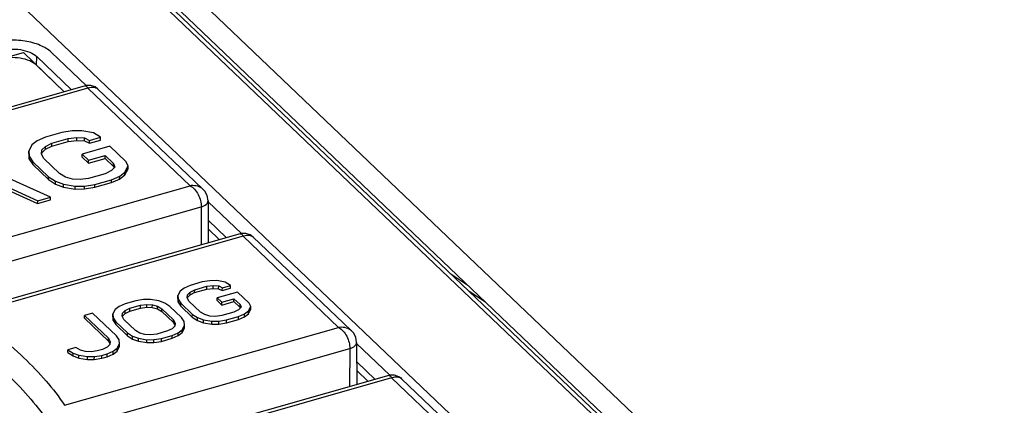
# Model space of a CAD drawing. Header units: millimetres. Extents: x 1117 to 38156, y -1945 to 7303.
# Tile 297 of 656: x 9686 to 9715, y 1463 to 1475. Entities that reach past the tile are written whole.
import ezdxf

# ---------------------------------------------------------------- set-up
doc = ezdxf.new("R2010")
doc.units = ezdxf.units.MM

msp = doc.modelspace()

# ---------------------------------------------------------------- linework, layer by layer
at = {"color": 7, "linetype": 'Continuous'}
for p, q in [((9661.542, 1503.237), (9743.76, 1424.821)), ((9667.151, 1497.026), (9708.935, 1457.174)), ((9704.171, 1457.412), (9662.997, 1496.683)), ((9667.333, 1496.547), (9707.767, 1457.982)), ((9708.021, 1457.902), (9667.586, 1496.467)), ((9675.6, 1470.913), (9685.617, 1473.759)), ((9685.617, 1473.759), (9686.828, 1472.604)), ((9686.007, 1473.386), (9686.011, 1473.641)), ((9686.011, 1473.641), (9687.037, 1472.663)), ((9687.474, 1472.786), (9686.447, 1473.765)), ((9686.007, 1473.386), (9686.828, 1472.604)), ((9687.442, 1472.778), (9678.03, 1470.104)), ((9687.479, 1472.787), (9687.442, 1472.778)), ((9687.524, 1472.705), (9678.162, 1470.045)), ((9690.545, 1469.824), (9687.524, 1472.705)), ((9690.674, 1469.96), (9687.819, 1472.683)), ((9686.759, 1471.397), (9686.268, 1471.258)), ((9687.063, 1471.445), (9686.759, 1471.397)), ((9687.344, 1471.447), (9687.063, 1471.445)), ((9687.686, 1471.391), (9687.344, 1471.447)), ((9687.897, 1471.258), (9687.686, 1471.391)), ((9685.871, 1471.029), (9685.777, 1470.848)), ((9686.027, 1471.15), (9685.871, 1471.029)), ((9686.268, 1471.258), (9686.027, 1471.15)), ((9686.268, 1470.988), (9686.455, 1471.079)), ((9686.454, 1470.994), (9686.945, 1471.134)), ((9686.454, 1470.994), (9686.455, 1471.079)), ((9686.455, 1471.079), (9686.946, 1471.219)), ((9686.945, 1471.134), (9686.946, 1471.219)), ((9686.945, 1471.134), (9687.194, 1471.166)), ((9686.946, 1471.219), (9687.195, 1471.251)), ((9687.194, 1471.166), (9687.195, 1471.251)), ((9687.194, 1471.166), (9687.42, 1471.153)), ((9687.195, 1471.251), (9687.421, 1471.238)), ((9687.42, 1471.153), (9687.421, 1471.238)), ((9687.42, 1471.153), (9687.568, 1471.08)), ((9687.421, 1471.238), (9687.569, 1471.165)), ((9687.568, 1471.08), (9687.895, 1471.173)), ((9687.568, 1471.08), (9687.569, 1471.165)), ((9687.569, 1471.165), (9687.897, 1471.258)), ((9687.895, 1471.173), (9687.897, 1471.258)), ((9685.776, 1470.763), (9685.777, 1470.848)), ((9685.776, 1470.763), (9685.791, 1470.613)), ((9685.777, 1470.848), (9685.793, 1470.698)), ((9686.151, 1470.762), (9686.167, 1470.882)), ((9686.221, 1470.627), (9686.151, 1470.762)), ((9686.161, 1470.76), (9686.165, 1470.797)), ((9686.165, 1470.797), (9686.267, 1470.903)), ((9686.167, 1470.882), (9686.268, 1470.988)), ((9686.267, 1470.903), (9686.454, 1470.994)), ((9686.267, 1470.903), (9686.268, 1470.988)), ((9687.357, 1470.673), (9687.359, 1470.758)), ((9688.177, 1470.99), (9687.359, 1470.758)), ((9687.359, 1470.758), (9687.546, 1470.58)), ((9687.546, 1470.58), (9688.036, 1470.719)), ((9688.035, 1470.634), (9688.036, 1470.719)), ((9688.036, 1470.719), (9688.286, 1470.481)), ((9688.644, 1470.545), (9688.177, 1470.99)), ((9685.791, 1470.613), (9685.793, 1470.698)), ((9685.791, 1470.613), (9685.893, 1470.449)), ((9685.793, 1470.698), (9685.894, 1470.534)), ((9685.893, 1470.449), (9685.894, 1470.534)), ((9685.893, 1470.449), (9686.36, 1470.004)), ((9685.894, 1470.534), (9686.361, 1470.089)), ((9686.688, 1470.182), (9686.221, 1470.627)), ((9687.357, 1470.673), (9687.544, 1470.495)), ((9687.544, 1470.495), (9688.035, 1470.634)), ((9687.544, 1470.495), (9687.546, 1470.58)), ((9688.035, 1470.634), (9688.284, 1470.396)), ((9688.284, 1470.396), (9688.286, 1470.481)), ((9688.286, 1470.481), (9688.325, 1470.377)), ((9688.714, 1470.41), (9688.644, 1470.545)), ((9686.867, 1470.078), (9686.688, 1470.182)), ((9688.036, 1470.179), (9687.545, 1470.04)), ((9688.223, 1470.271), (9688.036, 1470.179)), ((9688.325, 1470.377), (9688.223, 1470.271)), ((9688.284, 1470.396), (9688.301, 1470.352)), ((9688.463, 1470.023), (9688.619, 1470.145)), ((9688.465, 1470.108), (9688.621, 1470.23)), ((9688.619, 1470.145), (9688.713, 1470.325)), ((9688.619, 1470.145), (9688.621, 1470.23)), ((9688.621, 1470.23), (9688.714, 1470.41)), ((9688.713, 1470.325), (9688.714, 1470.41)), ((9684.951, 1469.881), (9686.041, 1469.381)), ((9686.423, 1469.49), (9685.216, 1470.033)), ((9686.36, 1470.004), (9686.361, 1470.089)), ((9686.36, 1470.004), (9686.57, 1469.871)), ((9686.361, 1470.089), (9686.571, 1469.956)), ((9686.57, 1469.871), (9686.571, 1469.956)), ((9686.57, 1469.871), (9686.804, 1469.783)), ((9686.571, 1469.956), (9686.805, 1469.868)), ((9686.804, 1469.783), (9686.805, 1469.868)), ((9686.805, 1469.868), (9687.148, 1469.811)), ((9687.07, 1470.02), (9686.867, 1470.078)), ((9687.296, 1470.007), (9687.07, 1470.02)), ((9687.545, 1470.04), (9687.296, 1470.007)), ((9687.428, 1469.814), (9687.732, 1469.861)), ((9687.731, 1469.777), (9688.222, 1469.916)), ((9687.731, 1469.777), (9687.732, 1469.861)), ((9687.732, 1469.861), (9688.223, 1470.001)), ((9688.222, 1469.916), (9688.463, 1470.023)), ((9688.222, 1469.916), (9688.223, 1470.001)), ((9688.223, 1470.001), (9688.465, 1470.108)), ((9688.463, 1470.023), (9688.465, 1470.108)), ((9690.926, 1469.72), (9690.674, 1469.96)), ((9681.985, 1467.392), (9690.545, 1469.824)), ((9684.949, 1469.796), (9686.04, 1469.296)), ((9686.804, 1469.783), (9687.146, 1469.726)), ((9687.146, 1469.726), (9687.148, 1469.811)), ((9687.146, 1469.726), (9687.427, 1469.729)), ((9687.148, 1469.811), (9687.428, 1469.814)), ((9687.427, 1469.729), (9687.428, 1469.814)), ((9687.427, 1469.729), (9687.731, 1469.777)), ((9686.04, 1469.296), (9686.422, 1469.405)), ((9686.04, 1469.296), (9686.041, 1469.381)), ((9686.041, 1469.381), (9686.423, 1469.49)), ((9686.422, 1469.405), (9686.423, 1469.49)), ((9691.076, 1469.38), (9691.083, 1468.135)), ((9692.061, 1468.411), (9691.076, 1469.35)), ((9682.421, 1466.798), (9690.874, 1469.2)), ((9690.874, 1469.2), (9690.868, 1468.074)), ((9691.079, 1468.807), (9691.623, 1468.288)), ((9692.028, 1468.403), (9683.796, 1466.065)), ((9691.081, 1468.547), (9691.414, 1468.229)), ((9691.081, 1468.547), (9691.414, 1468.229)), ((9692.065, 1468.412), (9692.028, 1468.403)), ((9692.111, 1468.33), (9684.011, 1466.029)), ((9694.936, 1465.635), (9692.111, 1468.33)), ((9695.066, 1465.772), (9692.406, 1468.308)), ((9690.904, 1466.982), (9690.544, 1466.879)), ((9691.127, 1467.017), (9690.904, 1466.982)), ((9691.333, 1467.019), (9691.127, 1467.017)), ((9691.584, 1466.977), (9691.333, 1467.019)), ((9691.739, 1466.879), (9691.584, 1466.977)), ((9698.247, 1467.224), (9698.728, 1466.909)), ((9690.253, 1466.712), (9690.184, 1466.579)), ((9690.367, 1466.801), (9690.253, 1466.712)), ((9690.544, 1466.879), (9690.367, 1466.801)), ((9690.47, 1466.604), (9690.544, 1466.681)), ((9690.543, 1466.596), (9690.544, 1466.681)), ((9690.543, 1466.596), (9690.68, 1466.664)), ((9690.544, 1466.681), (9690.681, 1466.749)), ((9690.68, 1466.664), (9691.04, 1466.766)), ((9690.68, 1466.664), (9690.681, 1466.749)), ((9690.681, 1466.749), (9691.041, 1466.851)), ((9691.04, 1466.766), (9691.041, 1466.851)), ((9691.04, 1466.766), (9691.223, 1466.79)), ((9691.041, 1466.851), (9691.224, 1466.875)), ((9691.223, 1466.79), (9691.224, 1466.875)), ((9691.223, 1466.79), (9691.389, 1466.78)), ((9691.224, 1466.875), (9691.39, 1466.865)), ((9691.944, 1466.683), (9691.344, 1466.513)), ((9691.389, 1466.78), (9691.39, 1466.865)), ((9691.389, 1466.78), (9691.497, 1466.726)), ((9691.39, 1466.865), (9691.499, 1466.811)), ((9691.497, 1466.726), (9691.499, 1466.811)), ((9691.497, 1466.726), (9691.737, 1466.794)), ((9691.499, 1466.811), (9691.739, 1466.879)), ((9691.737, 1466.794), (9691.739, 1466.879)), ((9692.287, 1466.357), (9691.944, 1466.683)), ((9698.791, 1466.705), (9699.271, 1466.391)), ((9688.944, 1466.425), (9688.624, 1466.334)), ((9689.167, 1466.46), (9688.944, 1466.425)), ((9689.373, 1466.462), (9689.167, 1466.46)), ((9689.624, 1466.42), (9689.373, 1466.462)), ((9689.796, 1466.356), (9689.624, 1466.42)), ((9689.95, 1466.258), (9689.796, 1466.356)), ((9690.183, 1466.494), (9690.184, 1466.579)), ((9690.183, 1466.494), (9690.194, 1466.384)), ((9690.184, 1466.579), (9690.196, 1466.469)), ((9690.194, 1466.384), (9690.196, 1466.469)), ((9690.194, 1466.384), (9690.269, 1466.264)), ((9690.196, 1466.469), (9690.27, 1466.349)), ((9690.458, 1466.516), (9690.47, 1466.604)), ((9690.51, 1466.417), (9690.458, 1466.516)), ((9690.468, 1466.514), (9690.469, 1466.519)), ((9690.469, 1466.519), (9690.543, 1466.596)), ((9690.852, 1466.09), (9690.51, 1466.417)), ((9691.343, 1466.428), (9691.344, 1466.513)), ((9691.343, 1466.428), (9691.48, 1466.297)), ((9691.344, 1466.513), (9691.481, 1466.382)), ((9691.48, 1466.297), (9691.84, 1466.399)), ((9691.48, 1466.297), (9691.481, 1466.382)), ((9691.481, 1466.382), (9691.841, 1466.484)), ((9691.84, 1466.399), (9691.841, 1466.484)), ((9691.84, 1466.399), (9692.023, 1466.225)), ((9691.841, 1466.484), (9692.024, 1466.31)), ((9692.338, 1466.258), (9692.287, 1466.357)), ((9687.664, 1466.061), (9687.424, 1465.993)), ((9688.372, 1465.386), (9687.664, 1466.061)), ((9688.333, 1466.166), (9688.264, 1466.034)), ((9688.447, 1466.255), (9688.333, 1466.166)), ((9688.624, 1466.334), (9688.447, 1466.255)), ((9688.55, 1466.058), (9688.624, 1466.136)), ((9688.623, 1466.051), (9688.624, 1466.136)), ((9688.623, 1466.051), (9688.76, 1466.118)), ((9688.624, 1466.136), (9688.761, 1466.203)), ((9688.76, 1466.118), (9689.08, 1466.209)), ((9688.76, 1466.118), (9688.761, 1466.203)), ((9688.761, 1466.203), (9689.081, 1466.294)), ((9689.08, 1466.209), (9689.081, 1466.294)), ((9689.08, 1466.209), (9689.263, 1466.233)), ((9689.081, 1466.294), (9689.264, 1466.318)), ((9689.263, 1466.233), (9689.264, 1466.318)), ((9689.263, 1466.233), (9689.429, 1466.223)), ((9689.264, 1466.318), (9689.43, 1466.308)), ((9689.429, 1466.223), (9689.43, 1466.308)), ((9689.429, 1466.223), (9689.577, 1466.181)), ((9689.43, 1466.308), (9689.578, 1466.266)), ((9689.577, 1466.181), (9689.578, 1466.266)), ((9689.577, 1466.181), (9689.709, 1466.105)), ((9689.578, 1466.266), (9689.71, 1466.19)), ((9689.709, 1466.105), (9689.71, 1466.19)), ((9689.709, 1466.105), (9690.051, 1465.778)), ((9689.71, 1466.19), (9690.052, 1465.863)), ((9690.292, 1465.931), (9689.95, 1466.258)), ((9690.269, 1466.264), (9690.27, 1466.349)), ((9690.269, 1466.264), (9690.611, 1465.937)), ((9690.27, 1466.349), (9690.612, 1466.022)), ((9690.984, 1466.015), (9690.852, 1466.09)), ((9691.841, 1466.089), (9691.481, 1465.986)), ((9691.978, 1466.156), (9691.841, 1466.089)), ((9692.052, 1466.233), (9691.978, 1466.156)), ((9692.023, 1466.225), (9692.024, 1466.31)), ((9692.023, 1466.225), (9692.029, 1466.209)), ((9692.024, 1466.31), (9692.052, 1466.233)), ((9692.155, 1466.036), (9692.269, 1466.125)), ((9692.268, 1466.04), (9692.337, 1466.173)), ((9692.268, 1466.04), (9692.269, 1466.125)), ((9692.269, 1466.125), (9692.338, 1466.258)), ((9692.337, 1466.173), (9692.338, 1466.258)), ((9687.423, 1465.908), (9687.424, 1465.993)), ((9687.423, 1465.908), (9688.131, 1465.233)), ((9687.424, 1465.993), (9688.132, 1465.318)), ((9688.263, 1465.949), (9688.264, 1466.034)), ((9688.263, 1465.949), (9688.274, 1465.839)), ((9688.264, 1466.034), (9688.275, 1465.924)), ((9688.274, 1465.839), (9688.275, 1465.924)), ((9688.274, 1465.839), (9688.348, 1465.719)), ((9688.275, 1465.924), (9688.35, 1465.804)), ((9688.348, 1465.719), (9688.35, 1465.804)), ((9688.35, 1465.804), (9688.692, 1465.477)), ((9688.538, 1465.97), (9688.55, 1466.058)), ((9688.59, 1465.872), (9688.538, 1465.97)), ((9688.548, 1465.969), (9688.549, 1465.973)), ((9688.549, 1465.973), (9688.623, 1466.051)), ((9688.932, 1465.545), (9688.59, 1465.872)), ((9690.051, 1465.778), (9690.052, 1465.863)), ((9690.051, 1465.778), (9690.095, 1465.695)), ((9690.052, 1465.863), (9690.104, 1465.765)), ((9690.367, 1465.811), (9690.292, 1465.931)), ((9690.378, 1465.701), (9690.367, 1465.811)), ((9690.611, 1465.937), (9690.612, 1466.022)), ((9690.611, 1465.937), (9690.765, 1465.84)), ((9690.612, 1466.022), (9690.767, 1465.925)), ((9690.765, 1465.84), (9690.767, 1465.925)), ((9690.765, 1465.84), (9690.937, 1465.775)), ((9690.767, 1465.925), (9690.938, 1465.86)), ((9690.937, 1465.775), (9690.938, 1465.86)), ((9690.937, 1465.775), (9691.188, 1465.734)), ((9690.938, 1465.86), (9691.189, 1465.819)), ((9691.132, 1465.972), (9690.984, 1466.015)), ((9691.298, 1465.963), (9691.132, 1465.972)), ((9691.188, 1465.734), (9691.189, 1465.819)), ((9691.189, 1465.819), (9691.395, 1465.821)), ((9691.481, 1465.986), (9691.298, 1465.963)), ((9691.394, 1465.736), (9691.395, 1465.821)), ((9691.394, 1465.736), (9691.617, 1465.771)), ((9691.395, 1465.821), (9691.618, 1465.856)), ((9691.617, 1465.771), (9691.977, 1465.873)), ((9691.617, 1465.771), (9691.618, 1465.856)), ((9691.618, 1465.856), (9691.978, 1465.958)), ((9691.977, 1465.873), (9691.978, 1465.958)), ((9691.977, 1465.873), (9692.154, 1465.951)), ((9691.978, 1465.958), (9692.155, 1466.036)), ((9692.154, 1465.951), (9692.268, 1466.04)), ((9692.154, 1465.951), (9692.155, 1466.036)), ((9695.318, 1465.531), (9695.066, 1465.772)), ((9686.837, 1463.335), (9694.936, 1465.635)), ((9688.348, 1465.719), (9688.691, 1465.392)), ((9689.064, 1465.469), (9688.932, 1465.545)), ((9689.881, 1465.532), (9689.561, 1465.441)), ((9690.018, 1465.599), (9689.881, 1465.532)), ((9690.092, 1465.677), (9690.018, 1465.599)), ((9690.018, 1465.401), (9690.195, 1465.48)), ((9690.104, 1465.765), (9690.092, 1465.677)), ((9690.194, 1465.395), (9690.308, 1465.484)), ((9690.194, 1465.395), (9690.195, 1465.48)), ((9690.195, 1465.48), (9690.309, 1465.569)), ((9690.308, 1465.484), (9690.377, 1465.616)), ((9690.308, 1465.484), (9690.309, 1465.569)), ((9690.309, 1465.569), (9690.378, 1465.701)), ((9690.377, 1465.616), (9690.378, 1465.701)), ((9691.188, 1465.734), (9691.394, 1465.736)), ((9688.131, 1465.233), (9688.132, 1465.318)), ((9688.131, 1465.233), (9688.174, 1465.149)), ((9688.132, 1465.318), (9688.184, 1465.219)), ((9688.184, 1465.219), (9688.172, 1465.131)), ((9688.446, 1465.266), (9688.372, 1465.386)), ((9688.458, 1465.156), (9688.446, 1465.266)), ((9688.691, 1465.392), (9688.692, 1465.477)), ((9688.691, 1465.392), (9688.845, 1465.294)), ((9688.692, 1465.477), (9688.846, 1465.379)), ((9688.845, 1465.294), (9688.846, 1465.379)), ((9688.845, 1465.294), (9689.017, 1465.23)), ((9688.846, 1465.379), (9689.018, 1465.315)), ((9689.017, 1465.23), (9689.018, 1465.315)), ((9689.017, 1465.23), (9689.268, 1465.188)), ((9689.018, 1465.315), (9689.269, 1465.273)), ((9689.212, 1465.427), (9689.064, 1465.469)), ((9689.378, 1465.417), (9689.212, 1465.427)), ((9689.268, 1465.188), (9689.269, 1465.273)), ((9689.268, 1465.188), (9689.474, 1465.19)), ((9689.269, 1465.273), (9689.475, 1465.275)), ((9689.561, 1465.441), (9689.378, 1465.417)), ((9689.474, 1465.19), (9689.475, 1465.275)), ((9689.474, 1465.19), (9689.696, 1465.225)), ((9689.475, 1465.275), (9689.698, 1465.31)), ((9689.696, 1465.225), (9690.017, 1465.316)), ((9689.696, 1465.225), (9689.698, 1465.31)), ((9689.698, 1465.31), (9690.018, 1465.401)), ((9690.017, 1465.316), (9690.018, 1465.401)), ((9690.017, 1465.316), (9690.194, 1465.395)), ((9695.468, 1465.191), (9695.475, 1463.946)), ((9686.931, 1464.892), (9686.932, 1464.977)), ((9687.172, 1465.045), (9686.932, 1464.977)), ((9686.932, 1464.977), (9687.086, 1464.879)), ((9686.966, 1462.654), (9695.265, 1465.011)), ((9687.304, 1464.969), (9687.172, 1465.045)), ((9687.452, 1464.927), (9687.304, 1464.969)), ((9687.618, 1464.917), (9687.452, 1464.927)), ((9687.801, 1464.941), (9687.618, 1464.917)), ((9687.961, 1464.986), (9687.801, 1464.941)), ((9688.098, 1465.053), (9687.961, 1464.986)), ((9688.172, 1465.131), (9688.098, 1465.053)), ((9688.098, 1464.856), (9688.275, 1464.934)), ((9688.274, 1464.849), (9688.388, 1464.938)), ((9688.274, 1464.849), (9688.275, 1464.934)), ((9688.275, 1464.934), (9688.389, 1465.023)), ((9688.388, 1464.938), (9688.457, 1465.071)), ((9688.388, 1464.938), (9688.389, 1465.023)), ((9688.389, 1465.023), (9688.458, 1465.156)), ((9688.457, 1465.071), (9688.458, 1465.156)), ((9695.265, 1465.011), (9695.26, 1463.885)), ((9696.453, 1464.223), (9695.468, 1465.162)), ((9686.931, 1464.892), (9687.085, 1464.794)), ((9687.085, 1464.794), (9687.086, 1464.879)), ((9687.085, 1464.794), (9687.256, 1464.73)), ((9687.086, 1464.879), (9687.258, 1464.815)), ((9687.256, 1464.73), (9687.258, 1464.815)), ((9687.256, 1464.73), (9687.508, 1464.688)), ((9687.258, 1464.815), (9687.509, 1464.773)), ((9687.508, 1464.688), (9687.509, 1464.773)), ((9687.508, 1464.688), (9687.714, 1464.69)), ((9687.509, 1464.773), (9687.715, 1464.775)), ((9687.714, 1464.69), (9687.715, 1464.775)), ((9687.714, 1464.69), (9687.936, 1464.725)), ((9687.715, 1464.775), (9687.938, 1464.81)), ((9687.936, 1464.725), (9687.938, 1464.81)), ((9687.936, 1464.725), (9688.096, 1464.771)), ((9687.938, 1464.81), (9688.098, 1464.856)), ((9688.096, 1464.771), (9688.098, 1464.856)), ((9688.096, 1464.771), (9688.274, 1464.849)), ((9695.471, 1464.619), (9696.015, 1464.1)), ((9695.472, 1464.359), (9695.806, 1464.041)), ((9695.472, 1464.359), (9695.806, 1464.041)), ((9696.42, 1464.215), (9687.473, 1461.673)), ((9696.502, 1464.142), (9687.659, 1461.63)), ((9696.457, 1464.224), (9696.42, 1464.215)), ((9699.523, 1461.261), (9696.502, 1464.142)), ((9699.653, 1461.397), (9696.798, 1464.12))]:
    msp.add_line(p, q, dxfattribs=at)
for points in [[(9687.819, 1472.683), (9687.736, 1472.744), (9687.61, 1472.788), (9687.479, 1472.787)], [(9691.076, 1469.38), (9691.049, 1469.533), (9690.978, 1469.662), (9690.926, 1469.72)], [(9692.406, 1468.308), (9692.322, 1468.37), (9692.197, 1468.413), (9692.065, 1468.412)], [(9695.468, 1465.191), (9695.44, 1465.345), (9695.37, 1465.474), (9695.317, 1465.532)], [(9696.798, 1464.12), (9696.714, 1464.181), (9696.588, 1464.225), (9696.457, 1464.224)]]:
    msp.add_lwpolyline(points, dxfattribs=at)
for centre, radius, start, end in [((9687.683, 1472.404), 0.34, 113.296, 117.9628), ((9690.625, 1469.071), 0.757, 93.4985, 96.1186), ((9690.964, 1469.379), 0.112, 346.6267, 0.2398), ((9692.27, 1468.03), 0.34, 113.296, 117.9628), ((9695.017, 1464.883), 0.757, 93.4985, 96.1186), ((9695.356, 1465.191), 0.112, 346.6267, 0.2398), ((9696.662, 1463.841), 0.34, 113.296, 117.9628)]:
    msp.add_arc(centre, radius, start, end, dxfattribs=at)
for points, knots in [([(9686.447, 1473.765), (9686.353, 1473.855), (9686.099, 1474.001), (9685.657, 1474.117), (9685.166, 1474.142), (9684.835, 1474.093), (9684.678, 1474.048)], [0, 0, 0, 0, 0.209863, 0.463023, 0.736243, 1, 1, 1, 1]), ([(9684.922, 1473.815), (9685.019, 1473.843), (9685.222, 1473.873), (9685.524, 1473.858), (9685.797, 1473.786), (9685.953, 1473.696), (9686.011, 1473.641)], [0, 0, 0, 0, 0.263757, 0.536977, 0.790137, 1, 1, 1, 1]), ([(9686.007, 1473.386), (9685.949, 1473.442), (9685.793, 1473.532), (9685.52, 1473.603), (9685.219, 1473.618), (9685.015, 1473.588), (9684.918, 1473.56)], [0, 0, 0, 0, 0.209863, 0.463023, 0.736243, 1, 1, 1, 1]), ([(9687.442, 1472.778), (9687.448, 1472.78), (9687.465, 1472.779), (9687.487, 1472.764), (9687.507, 1472.739), (9687.519, 1472.717), (9687.524, 1472.705)], [0, 0, 0, 0, 0.177669, 0.38682, 0.658773, 1, 1, 1, 1]), ([(9687.549, 1472.717), (9687.595, 1472.736), (9687.671, 1472.751), (9687.764, 1472.725), (9687.803, 1472.699), (9687.819, 1472.683)], [0, 0, 0, 0, 0.521154, 0.761417, 1, 1, 1, 1]), ([(9690.545, 1469.824), (9690.594, 1469.798), (9690.687, 1469.718), (9690.79, 1469.564), (9690.857, 1469.386), (9690.874, 1469.26), (9690.874, 1469.2)], [0, 0, 0, 0, 0.229871, 0.487107, 0.752822, 1, 1, 1, 1]), ([(9690.926, 1469.72), (9690.883, 1469.761), (9690.77, 1469.821), (9690.644, 1469.831), (9690.579, 1469.827)], [0, 0, 0, 0, 0.474295, 1, 1, 1, 1]), ([(9690.874, 1469.2), (9690.899, 1469.207), (9690.978, 1469.235), (9691.059, 1469.296), (9691.073, 1469.354)], [0, 0, 0, 0, 0.310234, 1, 1, 1, 1]), ([(9692.028, 1468.403), (9692.035, 1468.405), (9692.051, 1468.405), (9692.074, 1468.39), (9692.094, 1468.364), (9692.105, 1468.343), (9692.111, 1468.33)], [0, 0, 0, 0, 0.177669, 0.38682, 0.658773, 1, 1, 1, 1]), ([(9692.136, 1468.342), (9692.181, 1468.362), (9692.258, 1468.377), (9692.351, 1468.351), (9692.39, 1468.324), (9692.406, 1468.308)], [0, 0, 0, 0, 0.521154, 0.761417, 1, 1, 1, 1]), ([(9684.011, 1466.029), (9684.585, 1465.645), (9685.386, 1465.022), (9686.29, 1464.074), (9686.669, 1463.584), (9686.837, 1463.335)], [0, 0, 0, 0, 0.527612, 0.770355, 1, 1, 1, 1]), ([(9683.539, 1465.502), (9684.124, 1465.115), (9685.178, 1464.302), (9686.056, 1463.293), (9686.4, 1462.772)], [0, 0, 0, 0, 0.529203, 1, 1, 1, 1]), ([(9694.936, 1465.635), (9694.986, 1465.609), (9695.079, 1465.53), (9695.182, 1465.375), (9695.248, 1465.197), (9695.266, 1465.072), (9695.265, 1465.011)], [0, 0, 0, 0, 0.229871, 0.487107, 0.752822, 1, 1, 1, 1]), ([(9695.317, 1465.532), (9695.275, 1465.572), (9695.161, 1465.633), (9695.035, 1465.642), (9694.971, 1465.638)], [0, 0, 0, 0, 0.474295, 1, 1, 1, 1]), ([(9695.265, 1465.011), (9695.291, 1465.018), (9695.37, 1465.046), (9695.451, 1465.108), (9695.465, 1465.165)], [0, 0, 0, 0, 0.310234, 1, 1, 1, 1]), ([(9696.42, 1464.215), (9696.427, 1464.217), (9696.443, 1464.216), (9696.465, 1464.201), (9696.486, 1464.176), (9696.497, 1464.154), (9696.502, 1464.142)], [0, 0, 0, 0, 0.177669, 0.38682, 0.658773, 1, 1, 1, 1]), ([(9696.527, 1464.154), (9696.573, 1464.173), (9696.649, 1464.188), (9696.743, 1464.162), (9696.781, 1464.136), (9696.798, 1464.12)], [0, 0, 0, 0, 0.521154, 0.761417, 1, 1, 1, 1]), ([(9685.691, 1461.474), (9685.542, 1461.647), (9684.881, 1462.355), (9684.115, 1462.961), (9683.499, 1463.373)], [0, 0, 0, 0, 0.23488, 1, 1, 1, 1])]:
    msp.add_open_spline(points, degree=3, knots=knots, dxfattribs=at)

doc.saveas('drawing.dxf')
